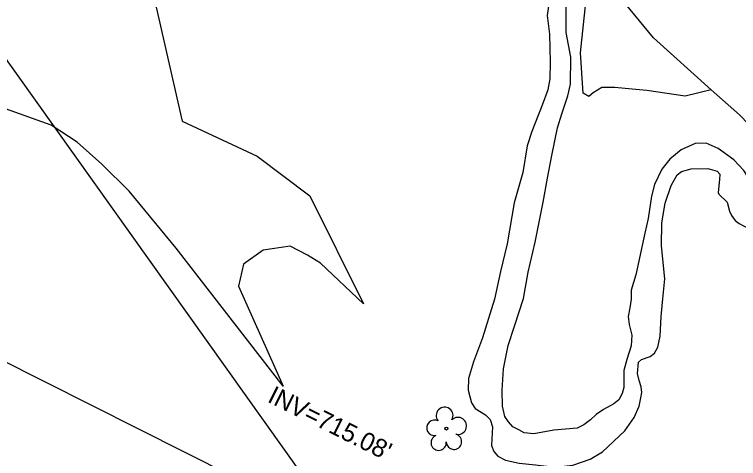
# Model space of a CAD drawing. Extents: x 1516784 to 1522736, y 634838 to 639369.
# Drawn here: x 1519603.4 to 1519763.3, y 638588.4 to 638686.3 of the extents above; entities that cross this region are included whole.
import ezdxf

# ---------------------------------------------------------------- set-up
doc = ezdxf.new("R2010")
doc.units = 0
for name, color, linetype in [('Exist Hydro Stream or Body of Water Text', 7, 'Continuous'), ('Exist Right of Way Line', 7, 'Continuous'), ('Exist Structure Minor Pipes RCP 18 Inch Invert', 7, 'Continuous'), ('Exist Utilities Sanitary Sewer UG Line', 7, 'Continuous'), ('Exist Vegetation Hedge Row', 7, 'Continuous'), ('Exist Vegetation Tree CELL', 7, 'Continuous'), ('Exist Vegetation Woods Line', 7, 'Continuous')]:
    doc.layers.add(name, color=color, linetype=linetype)

msp = doc.modelspace()

# ---------------------------------------------------------------- linework, layer by layer
at = {"layer": 'Exist Hydro Stream or Body of Water Text'}
for p, q in [((1519725.22, 638682.36), (1519725.27, 638691.42)), ((1519715.64, 638651.52), (1519713.72, 638644.77)), ((1519720.13, 638644.99), (1519721.11, 638650.24)), ((1519758.94, 638646.75), (1519760.75, 638644.92)), ((1519706.73, 638615.05), (1519704.79, 638609.78)), ((1519711.41, 638608.19), (1519712.39, 638613.31))]:
    msp.add_line(p, q, dxfattribs=at)
for points in [[(1519721.95, 638692.32), (1519721.02, 638686.15), (1519721.53, 638682.03)], [(1519721.53, 638682.03), (1519721.68, 638675.82), (1519721.6, 638672.16), (1519721.2, 638669.71), (1519719.93, 638666.35), (1519717.62, 638660.55), (1519716.63, 638657.35), (1519715.64, 638651.52)], [(1519721.11, 638650.24), (1519722.07, 638655.21), (1519723.29, 638661.33), (1519724.25, 638664.41), (1519725.61, 638668.4), (1519726.22, 638670.96), (1519726.27, 638676.92), (1519725.22, 638682.36)], [(1519766.22, 638649.24), (1519764.42, 638651.91), (1519762.24, 638654.29), (1519758.77, 638656.79), (1519756.1, 638658), (1519753.71, 638657.91), (1519750.63, 638656.5), (1519748.14, 638654.4), (1519746.37, 638652.24), (1519744.75, 638648.86), (1519744.1, 638646.3), (1519743.33, 638641.32)], [(1519746.32, 638640.43), (1519747.06, 638644.73), (1519748.42, 638648.66), (1519749.76, 638650.98), (1519750.66, 638651.74), (1519752.8, 638652.3), (1519756.49, 638652.38), (1519758.6, 638651.79), (1519759.18, 638651.1), (1519759.09, 638649.96), (1519758.8, 638647.07), (1519758.94, 638646.75)], [(1519713.72, 638644.77), (1519712.23, 638635.74), (1519710.74, 638629.69), (1519709.4, 638623.59), (1519706.73, 638615.05)], [(1519712.39, 638613.31), (1519713.83, 638617.64), (1519715.82, 638623.73), (1519716.87, 638629.52), (1519718.41, 638636.16), (1519720.13, 638644.99)], [(1519760.75, 638644.92), (1519761.29, 638642.95), (1519761.73, 638642), (1519762.54, 638640.88), (1519763.43, 638640.24), (1519764.52, 638639.64), (1519766.1, 638638.86), (1519768.66, 638635.88)], [(1519743.33, 638641.32), (1519742.58, 638638.14), (1519740.64, 638628.9)], [(1519747.03, 638628.05), (1519746.28, 638635.36), (1519746.32, 638640.43)], [(1519740.64, 638628.9), (1519739.6, 638625.57), (1519739.55, 638623.6), (1519739.26, 638621.62), (1519738.95, 638619.74), (1519739.14, 638617.96), (1519739.73, 638615.61), (1519739.6, 638613.28), (1519738.63, 638610.28)], [(1519741.23, 638609.65), (1519741.84, 638610.26), (1519743.76, 638610.89), (1519744.72, 638611.68), (1519745.44, 638613), (1519745.95, 638615.39), (1519746.19, 638619.71), (1519746.55, 638623.65), (1519747.03, 638628.05)], [(1519704.79, 638609.78), (1519703.69, 638606.09), (1519703.58, 638603.52), (1519704.3, 638600.67), (1519705.15, 638599.49), (1519707.45, 638598.08), (1519708.44, 638597.03), (1519708.94, 638595.42), (1519708.81, 638592.73), (1519708.72, 638591.31), (1519709.27, 638589.96), (1519710.18, 638588.97), (1519711.81, 638588.05), (1519714.87, 638587.37), (1519718.48, 638587.01), (1519722.78, 638586.51), (1519726.71, 638586.97), (1519730.53, 638588.26), (1519733.27, 638589.87), (1519738.15, 638594.54), (1519740.27, 638597.49), (1519741.34, 638599.96), (1519741.71, 638601.83)], [(1519738.63, 638610.28), (1519737.96, 638607.85), (1519737.97, 638604.07)], [(1519741.71, 638601.83), (1519741.91, 638602.99), (1519741.82, 638604.2), (1519741.32, 638605.62), (1519740.98, 638607.18), (1519741.23, 638609.65)], [(1519737.97, 638604.07), (1519737.62, 638602.79), (1519736.87, 638601.36), (1519735.78, 638600.47), (1519733.45, 638599.22), (1519731.84, 638598.1), (1519730.62, 638596.96), (1519729.14, 638595.86), (1519727.63, 638595.15), (1519722.5, 638594.71), (1519718.07, 638593.89), (1519715.95, 638594.12), (1519714.77, 638594.72), (1519713.49, 638595.43), (1519712.47, 638596.5), (1519711.72, 638597.68), (1519711.19, 638599.95), (1519711.08, 638603.47), (1519711.41, 638608.19)]]:
    msp.add_lwpolyline(points, dxfattribs=at)
at = {"layer": 'Exist Right of Way Line'}
msp.add_line((1519196.36, 638813.06), (1519977, 638421.24), dxfattribs=at)
at = {"layer": 'Exist Utilities Sanitary Sewer UG Line'}
msp.add_line((1519719.17, 638511.77), (1519490.07, 638832.78), dxfattribs=at)
at = {"layer": 'Exist Vegetation Hedge Row'}
msp.add_lwpolyline([(1519757.22, 638669.76), (1519751.52, 638668.34), (1519743.03, 638669.6), (1519739.82, 638669.84), (1519735.94, 638670.27), (1519733.14, 638670.27), (1519731.17, 638669.08), (1519730.25, 638668.28), (1519728.98, 638668.96), (1519728.43, 638677.88), (1519729.6, 638688.99), (1519731.17, 638701.41)], dxfattribs=at)
at = {"layer": 'Exist Vegetation Tree CELL'}
msp.add_line((1519698.79, 638595.03), (1519698.79, 638595.03), dxfattribs=at)
msp.add_circle((1519698.79, 638595.03), 0.326, dxfattribs=at)
for centre, radius, start, end in [((1519698.4, 638597.9), 1.86, 330.1651, 219.7134), ((1519696.18, 638595.18), 1.73, 62.6636, 279.3457), ((1519701.33, 638595.61), 1.9, 257.1011, 134.1999), ((1519697.08, 638591.91), 1.69, 111.5671, 6.231), ((1519700.46, 638592.13), 1.7, 181.2822, 74.56)]:
    msp.add_arc(centre, radius, start, end, dxfattribs=at)
at = {"layer": 'Exist Vegetation Woods Line'}
for points in [[(1519614.93, 638732.46), (1519624.03, 638712.6), (1519632.43, 638698.02), (1519640.43, 638662.82), (1519657.03, 638655.12), (1519668.63, 638646.34), (1519680.47, 638622.51), (1519671.02, 638631.49), (1519668.12, 638633.26), (1519664.3, 638635.28), (1519658.36, 638634.35), (1519654, 638631.25), (1519652.91, 638626.42), (1519662.77, 638604.41), (1519639.13, 638634.78), (1519628.79, 638647.37), (1519622.75, 638653.32), (1519617.28, 638658.19), (1519611.58, 638661.94), (1519591.33, 638669.16), (1519587.28, 638679.67)], [(1519781.9, 638690.17), (1519796.24, 638666.32), (1519796.73, 638664.11), (1519789.53, 638642.43), (1519788.09, 638641.69), (1519785.61, 638642.48), (1519782.6, 638644.43), (1519763.49, 638664.23), (1519757.22, 638669.76), (1519744.54, 638681.21), (1519738.35, 638688.72)]]:
    msp.add_lwpolyline(points, dxfattribs=at)

# ---------------------------------------------------------------- texts
at = {"layer": 'Exist Structure Minor Pipes RCP 18 Inch Invert'}
msp.add_text("INV=715.08'", height=4, rotation=333.5021, dxfattribs=at).set_placement((1519659.07, 638601.03))

doc.saveas('drawing.dxf')
